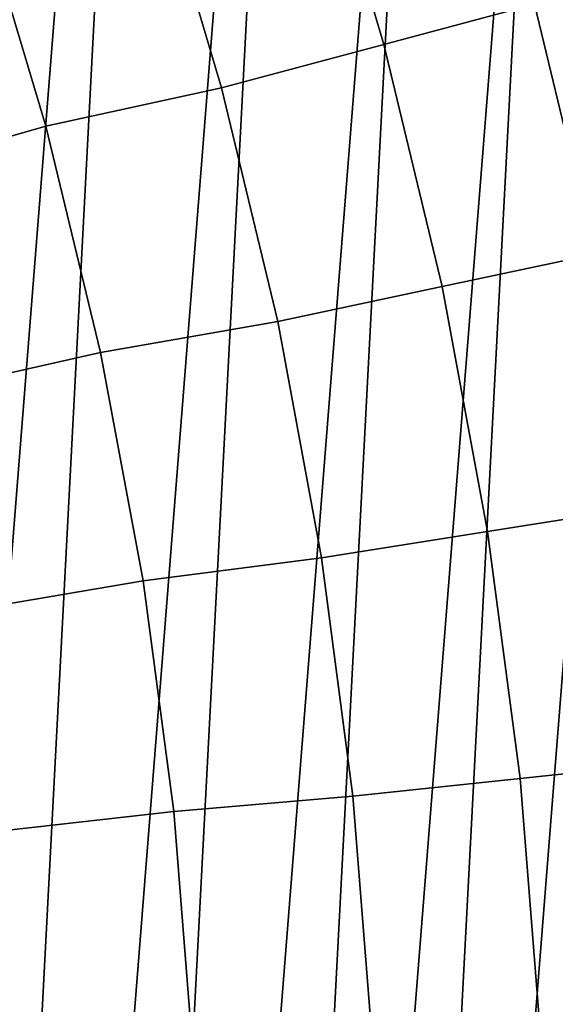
# Model space of a CAD drawing. Header units: metres. Extents: x -167 to 28, y -50 to 27.
# Tile 304 of 331: x 21.75 to 24.51, y 1.4 to 6.46. Entities that reach past the tile are written whole.
import ezdxf

# ---------------------------------------------------------------- set-up
doc = ezdxf.new("R2010")
doc.units = ezdxf.units.M
doc.layers.add('solid_12_065_011_XXX', color=7, linetype='CONTINUOUS')

msp = doc.modelspace()

# ---------------------------------------------------------------- linework, layer by layer
at = {"layer": 'solid_12_065_011_XXX'}
for points in [[(21.75247, 15.305375, 0.2), (22.53614, 14.126105, 0.2), (20.033514, -17.49522, 0.2)], [(22.53614, 14.126105, 0.2), (20.936155, -16.404324, 0.2), (20.033514, -17.49522, 0.2)], [(22.53614, 14.126105, 0.2), (23.255943, 12.906806, 0.2), (20.936155, -16.404324, 0.2)], [(23.255943, 12.906806, 0.2), (21.779463, -15.266941, 0.2), (20.936155, -16.404324, 0.2)], [(23.255943, 12.906806, 0.2), (23.909811, 11.650984, 0.2), (21.779463, -15.266941, 0.2)], [(23.909811, 11.650984, 0.2), (22.561016, -14.086345, 0.2), (21.779463, -15.266941, 0.2)], [(23.909811, 11.650984, 0.2), (24.495947, 10.362094, 0.2), (22.561016, -14.086345, 0.2)], [(24.495947, 10.362094, 0.2), (23.278662, -12.865782, 0.2), (22.561016, -14.086345, 0.2)], [(24.495947, 10.362094, 0.2), (25.012678, 9.043805, 0.2), (23.278662, -12.865782, 0.2)], [(25.012678, 9.043805, 0.2), (23.930357, -11.608726, 0.2), (23.278662, -12.865782, 0.2)], [(25.012678, 9.043805, 0.2), (25.458511, 7.699915, 0.2), (23.930357, -11.608726, 0.2)], [(24.39875, 6.537626, 130.388458), (24.023161, 7.805598, 130.388458), (23.261223, 7.558029, 131.643692), (23.624901, 6.330273, 131.643692)], [(25.458511, 7.699915, 0.2), (24.514219, -10.318798, 0.2), (23.930357, -11.608726, 0.2)], [(23.624901, 6.330273, 131.643692), (23.261223, 7.558029, 131.643692), (22.439659, 7.292294, 132.856903), (22.790606, 6.107714, 132.856903)], [(22.790606, 6.107714, 132.856903), (22.439659, 7.292294, 132.856903), (21.545557, 7.055064, 134.024979), (21.887516, 5.90945, 134.024979)], [(21.545557, 7.055064, 134.024979), (20.618359, 6.733054, 135.144974), (20.943874, 5.63958, 135.144974), (21.887516, 5.90945, 134.024979)], [(24.39875, 6.537626, 130.388458), (24.707466, 5.251734, 130.388458), (25.428152, 5.404921, 129.094391), (25.110432, 6.72832, 129.094391)], [(24.707466, 5.251734, 130.388458), (24.39875, 6.537626, 130.388458), (23.624901, 6.330273, 131.643692), (23.923824, 5.085166, 131.643692)], [(23.923824, 5.085166, 131.643692), (23.624901, 6.330273, 131.643692), (22.790606, 6.107714, 132.856903), (23.079063, 4.906389, 132.856903)], [(23.079063, 4.906389, 132.856903), (22.790606, 6.107714, 132.856903), (21.887516, 5.90945, 134.024979), (22.168606, 4.747402, 134.024979)], [(21.887516, 5.90945, 134.024979), (20.943874, 5.63958, 135.144974), (21.211443, 4.530503, 135.144974), (22.168606, 4.747402, 134.024979)], [(24.94846, 3.951448, 130.388458), (24.707466, 5.251734, 130.388458), (23.923824, 5.085166, 131.643692), (24.157175, 3.826121, 131.643692)], [(24.157175, 3.826121, 131.643692), (23.923824, 5.085166, 131.643692), (23.079063, 4.906389, 132.856903), (23.304245, 3.691611, 132.856903)], [(23.304245, 3.691611, 132.856903), (23.079063, 4.906389, 132.856903), (22.168606, 4.747402, 134.024979), (22.388046, 3.572152, 134.024979)], [(22.168606, 4.747402, 134.024979), (21.211443, 4.530503, 135.144974), (21.420322, 3.408891, 135.144974), (22.388046, 3.572152, 134.024979)], [(25.121071, 2.640331, 130.388458), (24.94846, 3.951448, 130.388458), (24.157175, 3.826121, 131.643692), (24.324312, 2.556588, 131.643692)], [(24.324312, 2.556588, 131.643692), (24.157175, 3.826121, 131.643692), (23.304245, 3.691611, 132.856903), (23.465532, 2.466711, 132.856903)], [(23.465532, 2.466711, 132.856903), (23.304245, 3.691611, 132.856903), (22.388046, 3.572152, 134.024979), (22.545227, 2.386968, 134.024979)], [(22.388046, 3.572152, 134.024979), (21.420322, 3.408891, 135.144974), (21.569937, 2.277848, 135.144974), (22.545227, 2.386968, 134.024979)], [(25.224829, 1.321977, 130.388458), (25.121071, 2.640331, 130.388458), (24.324312, 2.556588, 131.643692), (24.424778, 1.280048, 131.643692)], [(24.424778, 1.280048, 131.643692), (24.324312, 2.556588, 131.643692), (23.465532, 2.466711, 132.856903), (23.562481, 1.235049, 132.856903)], [(23.562481, 1.235049, 132.856903), (23.465532, 2.466711, 132.856903), (22.545227, 2.386968, 134.024979), (22.639711, 1.195146, 134.024979)], [(22.545227, 2.386968, 134.024979), (21.569937, 2.277848, 135.144974), (21.65987, 1.140502, 135.144974), (22.639711, 1.195146, 134.024979)]]:
    msp.add_3dface(points, dxfattribs=at)

doc.saveas('drawing.dxf')
